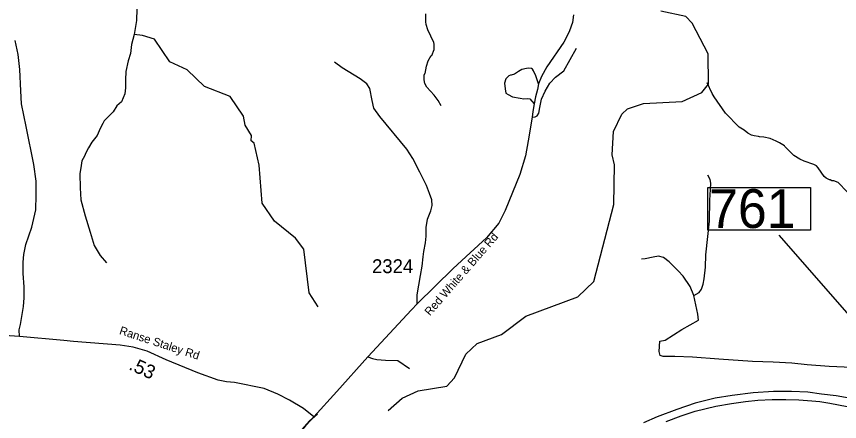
# Model space of a CAD drawing. Extents: x 1248224 to 1454986, y 825081 to 985870.
# Drawn here: x 1408611 to 1416045, y 883421 to 887076 of the extents above; entities that cross this region are included whole.
import ezdxf

# ---------------------------------------------------------------- set-up
doc = ezdxf.new("R2010")
doc.units = 0
for name, color, linetype in [('Exist Hydrographic Creek Single Shore', 7, 'Continuous'), ('Exist Hydrographic Misc Water Feature', 7, 'Continuous'), ('Exist Road Non-System Type 51', 7, 'Continuous'), ('Exist Road Primary US Divided Attributed', 7, 'Continuous'), ('Exist Road Secondary Mileage Hundredths English Label', 7, 'Continuous'), ('Exist Road Secondary Structure Standard Bridge Number Label', 7, 'Continuous'), ('Exist Road Secondary Type 51 Attributed', 7, 'Continuous'), ('Exist Road Secondary Type 51 Label', 7, 'Continuous'), ('Exist Road Secondary Type 51 Number Label', 7, 'Continuous')]:
    doc.layers.add(name, color=color, linetype=linetype)

msp = doc.modelspace()

# ---------------------------------------------------------------- linework, layer by layer
at = {"layer": 'Exist Hydrographic Creek Single Shore'}
for points in [[(1409765.2, 887663.6), (1409748, 887637.8), (1409727.2, 887570.5), (1409714.1, 887494.8), (1409705.3, 887423.1), (1409701.7, 887333.1), (1409699.8, 887237), (1409698.1, 887144.9), (1409695.9, 887040.8), (1409677.5, 886931.4), (1409673.2, 886913.5)], [(1409673.2, 886913.5), (1409651.2, 886824.2), (1409641.8, 886742.5), (1409621, 886675.1), (1409599.3, 886579.9), (1409596.1, 886503.8), (1409595.4, 886433.8), (1409589.1, 886377.9), (1409560.1, 886307), (1409516.5, 886268.6), (1409484.4, 886215.8), (1409450.9, 886181.2), (1409402.9, 886133), (1409392.1, 886111.4), (1409366.1, 886066.3), (1409339.5, 886003.3), (1409290.9, 885941.2), (1409262.9, 885890.2), (1409239, 885847), (1409225.8, 885815.6), (1409202, 885772.4), (1409194.4, 885732.6), (1409183.2, 885654.9), (1409186.1, 885528.6), (1409193.9, 885422.2), (1409230.2, 885276.4), (1409276.4, 885130.3), (1409313.6, 885010.6), (1409368, 884918.3), (1409423.6, 884854)]]:
    msp.add_lwpolyline(points, dxfattribs=at)
at = {"layer": 'Exist Hydrographic Misc Water Feature'}
msp.add_line((1409749.9, 886905.5), (1409673.2, 886913.5), dxfattribs=at)
for points in [[(1412447.9, 886268.8), (1412419, 886317.4), (1412384, 886366.2), (1412317.7, 886439.7), (1412300.4, 886472.1), (1412293.1, 886504.3), (1412294, 886546.3), (1412298.3, 886560.2), (1412302.6, 886562), (1412315.8, 886627.8), (1412328.8, 886675.5), (1412357.8, 886723), (1412363.4, 886725.2), (1412383, 886778.3), (1412384, 886826.4), (1412380.4, 886842.4), (1412326.8, 886955.7), (1412312, 887004), (1412308.5, 887028.1), (1412307.3, 887068.2), (1412310, 887100.2)], [(1414861.3, 886464.5), (1414858.3, 886740.2), (1414713.4, 887015.6), (1414656.4, 887075.8), (1414432.4, 887123.1)], [(1411337.3, 884457.3), (1411256.3, 884583.7), (1411205.3, 884975.4), (1411132.3, 885075.3), (1410943.3, 885230.1), (1410829.3, 885390), (1410803.3, 885735.3), (1410757.3, 885933.2), (1410732.3, 885953.4), (1410733.3, 886002.6), (1410676.3, 886095.7), (1410661.3, 886178), (1410540.3, 886354.4), (1410308.2, 886444.5), (1410152.3, 886595.4), (1409996.3, 886667.5), (1409858.3, 886870.5), (1409749.9, 886905.5)], [(1416115, 885494.9), (1416032.3, 885576.7), (1415993.1, 885591.7), (1415977.1, 885594.1), (1415961.3, 885602.4), (1415953.3, 885602.6), (1415925.6, 885617.1), (1415908, 885631.6), (1415851.7, 885710.8), (1415836, 885727.3), (1415812.3, 885741.7), (1415724.9, 885771.6), (1415685.4, 885788.6), (1415634, 885821.8), (1415551.9, 885903.6), (1415549.5, 885909.2), (1415504.5, 885934.7), (1415472.8, 885951.4), (1415417.4, 885974.6), (1415361.7, 885987.9), (1415321.7, 885988.7), (1415313.8, 885992.9), (1415273.9, 885997.8), (1415250, 886006.3), (1415218.5, 886023), (1415183, 886049.8), (1415139.6, 886076.9), (1415014.3, 886203.7), (1414913.6, 886350), (1414894.3, 886382.4), (1414849.5, 886477.1)], [(1411969.4, 883518.8), (1412096.3, 883631.1), (1412239.3, 883697.3), (1412498.3, 883741.3), (1412566.4, 883815.4), (1412671.4, 884030), (1412773.4, 884126.3), (1412991.4, 884207.3), (1413211.4, 884370.4), (1413681.4, 884544.8), (1413826.3, 884683), (1414006.4, 885378.6), (1414013.3, 885736.2), (1413990.4, 885828.7), (1414002.4, 886038.6), (1414080.4, 886194.5), (1414131.3, 886242.8), (1414274.4, 886292.4), (1414625.3, 886308.3), (1414801.3, 886390.1), (1414861.3, 886464.5)]]:
    msp.add_lwpolyline(points, dxfattribs=at)
at = {"layer": 'Exist Road Non-System Type 51'}
for points in [[(1413268.2, 886167.8), (1413295, 886171), (1413313.7, 886179.6), (1413330.8, 886203.5), (1413339.4, 886254.8), (1413354.7, 886330), (1413385.5, 886403.4), (1413429.8, 886473.5), (1413479.4, 886529.9), (1413554.5, 886586.3), (1413669.8, 886790.6)], [(1412231.7, 884482.5), (1412231.7, 884563.2), (1412259.2, 884738.3), (1412275, 884822.9), (1412284.8, 884907.5), (1412290.7, 884956.7), (1412306.4, 885033.5), (1412310.4, 885094.5), (1412310.4, 885171.2), (1412324.1, 885246), (1412353.6, 885322.7), (1412367.4, 885369.9), (1412361.5, 885421.1), (1412341.8, 885480.1), (1412314.3, 885550.9), (1412255.4, 885670.2), (1412192.5, 885794.1), (1412137.4, 885878.7), (1411894, 886174.7), (1411838.9, 886247.5), (1411823.2, 886318.3), (1411801.5, 886426.6), (1411776, 886469.8), (1411715, 886513.1), (1411551.8, 886611.5), (1411483.3, 886663.9)], [(1413326.9, 886468), (1413302, 886540.3), (1413281.6, 886584.7), (1413271.3, 886600.1), (1413262.8, 886606.9), (1413238.9, 886610.3), (1413216.7, 886606.9), (1413175.7, 886596.7), (1413145, 886579.6), (1413127.9, 886567.6), (1413110.8, 886555.6), (1413078.4, 886547.1), (1413074.9, 886547.1), (1413057.9, 886540.3), (1413032.3, 886512.9), (1413018.6, 886475.3), (1413025.4, 886424.1), (1413032.3, 886384.8), (1413052.7, 886371.1), (1413090.3, 886350.6), (1413160.3, 886338.6), (1413194.5, 886333.5), (1413226.9, 886335.2), (1413247.4, 886331.8), (1413288.4, 886287.4)], [(1414729.7, 884557.9), (1414777.1, 884586.1), (1414797.6, 884615.1), (1414814.7, 884659.5), (1414823.2, 884707.4), (1414835.1, 884813.3), (1414838.6, 884924.4), (1414871, 885228.6), (1414872.7, 885418.2), (1414881.1, 885514.2), (1414882.8, 885572.3), (1414877.7, 885606.5), (1414855.5, 885644.1)], [(1414729.7, 884557.9), (1414696.7, 884639.7), (1414633, 884731.9), (1414589.1, 884780.3), (1414507.9, 884861.5), (1414455.2, 884901.1), (1414411.4, 884912), (1414360.9, 884903.3), (1414288.5, 884890.1), (1414255.5, 884885.7)], [(1414420.8, 884146.8), (1414470.3, 884156.2), (1414622.3, 884250.2), (1414772.6, 884335.6), (1414765.5, 884388.8), (1414729.7, 884557.9)], [(1416409.8, 883816.1), (1416360.8, 883859.8), (1416331.7, 883876.9), (1416261.7, 883890.6), (1416157.6, 883909.4), (1415951, 883917.9), (1415752.9, 883931.6), (1415614.6, 883948.7), (1415447.2, 883957.2), (1415259.4, 883962.4), (1414954.4, 883984.5), (1414718.8, 884001.6), (1414558.3, 884006.7), (1414453.3, 884008.4), (1414424.2, 884015.2), (1414417.4, 884052.8), (1414420.8, 884146.8)], [(1411785, 884005), (1411827.2, 883988.4), (1411866.5, 883980.5), (1411943.2, 883974.6), (1412057.2, 883972.7), (1412159.7, 883900.6)], [(1411034.7, 881494.3), (1410948.7, 881701.6), (1410903.4, 881840.3), (1410858.2, 881981.8), (1410838.4, 882134.7), (1410827.1, 882324.4), (1410846.9, 882572.1), (1410917.6, 882872.2), (1411064.7, 883172.3), (1411141.1, 883295.4), (1411257, 883428.5), (1411328.8, 883489.9)]]:
    msp.add_lwpolyline(points, dxfattribs=at)
at = {"layer": 'Exist Road Primary US Divided Attributed'}
for points in [[(1416165.6, 883625.6), (1416016.3, 883652.8), (1415882.3, 883668.7), (1415760.3, 883684.6), (1415612.7, 883691.4), (1415447.5, 883691.4), (1415265.2, 883681.2), (1415076.2, 883656.2), (1414921.2, 883630.1), (1414742.4, 883587), (1414576.1, 883529.1), (1414397.2, 883462.1), (1414274.1, 883409.9)], [(1414479.6, 883420.7), (1414613.5, 883472.9), (1414741.3, 883513.2), (1414928, 883559.2), (1415068.8, 883584.1), (1415196.6, 883602.9), (1415306.7, 883613.1), (1415435.5, 883620.5), (1415559.3, 883620.5), (1415676.8, 883616.5), (1415796, 883608.6), (1415868.7, 883600.6), (1415959, 883586.4), (1416192.3, 883540.4)]]:
    msp.add_lwpolyline(points, dxfattribs=at)
at = {"layer": 'Exist Road Secondary Structure Standard Bridge Number Label'}
msp.add_line((1416878.5, 883526.9), (1415500.8, 885104), dxfattribs=at)
msp.add_lwpolyline([(1414855, 885531.7), (1415784, 885531.7), (1415784, 885147.6), (1414855, 885147.6)], close=True, dxfattribs=at)
at = {"layer": 'Exist Road Secondary Type 51 Attributed'}
for points in [[(1413642.7, 887090.8), (1413632.2, 887023.4), (1413606.9, 886947.5), (1413600.2, 886931), (1413554.3, 886845.2), (1413402.7, 886621.8), (1413352.1, 886535.4), (1413326.9, 886468), (1413316.3, 886417.4), (1413299.5, 886352), (1413288.4, 886287.4), (1413276.6, 886218.4), (1413268.2, 886167.8), (1413234.5, 885952.9), (1413209.2, 885820.1), (1413156.6, 885651.5), (1413026.2, 885323.9), (1412967.2, 885210.1), (1412855.8, 885077.7), (1412710.5, 884942.9), (1412554.7, 884801.7), (1412231.7, 884482.5), (1412178, 884429.7), (1411785, 884005), (1411504.9, 883693.1), (1411296.2, 883463)], [(1408638.5, 884188.6), (1408636.6, 884247), (1408647.1, 884295.4), (1408674.4, 884458.2), (1408680.7, 884536), (1408680.7, 884637), (1408672.3, 884756.8), (1408672.3, 884857.7), (1408678.6, 884929.2), (1408695.4, 885017.5), (1408749.8, 885174.2), (1408785.5, 885331.9), (1408789.7, 885462.2), (1408789.7, 885590.5), (1408766.7, 885740.9), (1408697.4, 886084.6), (1408657.5, 886288.6), (1408651.2, 886406.3), (1408640.6, 886598.9), (1408625.9, 886733.5), (1408600.7, 886859.6)], [(1408638.5, 884188.6), (1408367.8, 884207.2)], [(1411296.2, 883463), (1411204.9, 883537.7), (1411076.5, 883612.6), (1410971.7, 883668.3), (1410849.2, 883717.6), (1410581.9, 883773.1), (1410507.1, 883777.8), (1410433.2, 883794.6), (1410249.4, 883860), (1409962.9, 883976.9), (1409791.6, 884054.8), (1409663.9, 884092.2), (1409547.8, 884110.6), (1409127.4, 884143.3), (1409040.2, 884152.7), (1408638.5, 884188.6)], [(1411004.7, 881562), (1410967.5, 881648.2), (1410942.9, 881708), (1410914.8, 881781.9), (1410891.9, 881859.2), (1410867.3, 881950.7), (1410851.5, 882029.8), (1410835.7, 882135.3), (1410828.6, 882226.8), (1410826.9, 882318.2), (1410830.4, 882404.4), (1410840.9, 882504.6), (1410851.5, 882594.3), (1410874.3, 882703.3), (1410900.7, 882794.8), (1410942.9, 882917.8), (1410988.6, 883021.6), (1411034.3, 883113), (1411083.5, 883193.9), (1411155.6, 883295.9), (1411231.1, 883390.9), (1411296.2, 883463)]]:
    msp.add_lwpolyline(points, dxfattribs=at)

# ---------------------------------------------------------------- texts
at = {"layer": 'Exist Road Secondary Mileage Hundredths English Label'}
msp.add_text('.53', height=125, rotation=335.53877, dxfattribs=at).set_placement((1409618.2, 883893.7))
at = {"layer": 'Exist Road Secondary Structure Standard Bridge Number Label'}
msp.add_text('761', height=350, dxfattribs=at).set_placement((1414867.5, 885167.4))
at = {"layer": 'Exist Road Secondary Type 51 Label'}
for s, rotation, p in [('Red White & Blue Rd', 48.91581, (1412346.1, 884369.4)), ('Ranse Staley Rd', 341.9223, (1409534.5, 884211.2))]:
    msp.add_text(s, height=75, rotation=rotation, dxfattribs=at).set_placement(p)
at = {"layer": 'Exist Road Secondary Type 51 Number Label'}
msp.add_text('2324', height=125, dxfattribs=at).set_placement((1411822.8, 884760))

doc.saveas('drawing.dxf')
